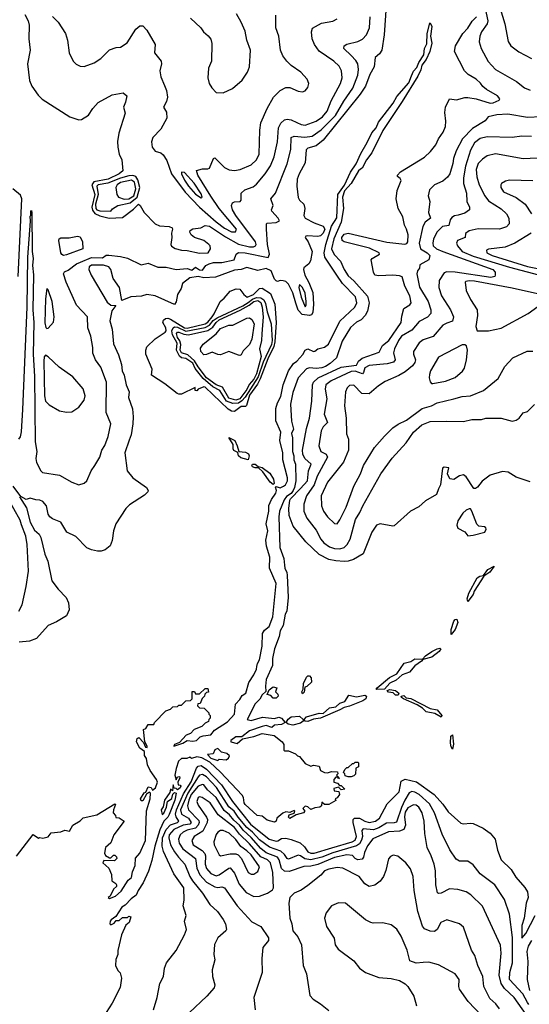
# Model space of a CAD drawing. Extents: x 1246230 to 1426786, y 660032 to 763141.
# Tile 271 of 566: x 1332519 to 1336189, y 670396 to 677484. Entities that reach past the tile are written whole.
import ezdxf

# ---------------------------------------------------------------- set-up
doc = ezdxf.new("R2010")
doc.units = 0

msp = doc.modelspace()

# ---------------------------------------------------------------- linework, layer by layer
at = {"layer": '0CON10XD'}
for points in [[(1335167.5, 677725), (1335144.2, 677375), (1335125.7, 677264.3), (1335111.2, 677238.8), (1335079.6, 677210.4), (1335070.8, 677145), (1335040.6, 677089.4), (1335009.2, 677005), (1334971.5, 676948.5), (1334705, 676616.1), (1334655, 676575.7), (1334595, 676558.4), (1334583.1, 676546.9), (1334575, 676454.2), (1334532.4, 676375), (1334517.9, 676335), (1334515.9, 676285), (1334524.6, 676204.6), (1334534.6, 676184.6), (1334566.2, 676155), (1334571.2, 676125), (1334564.4, 676075), (1334575.6, 676055), (1334640.2, 676020.2), (1334705, 675996.7), (1334716.1, 675975), (1334705, 675946.6), (1334685, 675926.5), (1334665, 675922.3), (1334592.3, 675927.7), (1334579.2, 675925), (1334573.9, 675916.1), (1334596.5, 675885), (1334625.2, 675815), (1334613, 675747), (1334600, 675725), (1334565, 675696.7), (1334561.9, 675685), (1334573.1, 675645), (1334601.4, 675591.4), (1334628.8, 675518.8), (1334634.9, 675435), (1334631, 675375), (1334620.1, 675359.9), (1334605, 675353), (1334552.3, 675362.3), (1334523.5, 675393.5), (1334507.5, 675442.5), (1334485, 675517.3), (1334455, 675580.6), (1334435, 675598.1), (1334416.2, 675603.8), (1334395, 675606.2), (1334375, 675600), (1334365, 675604.2), (1334354.7, 675615), (1334329.2, 675675), (1334295, 675693.1), (1334235, 675677.9), (1334155, 675700.7), (1334115, 675684.9), (1334065, 675681.3), (1333929.7, 675630.3), (1333845, 675626.1), (1333805, 675634.3), (1333745, 675625.9), (1333691.8, 675585), (1333682.5, 675547.5), (1333656, 675505), (1333646.8, 675453.2), (1333635, 675434.4), (1333495, 675495.5), (1333435, 675504.3), (1333395.7, 675494.3), (1333320.4, 675489.6), (1333255, 675462.5), (1333238, 675555)], [(1332555, 677521.2), (1332580, 677475), (1332588, 677445), (1332583.8, 677345), (1332593.8, 677265), (1332574.5, 677165), (1332588.9, 677045), (1332607.1, 677005), (1332651.1, 676941.1), (1332681.4, 676911.4), (1332881.2, 676785), (1332945, 676762.5), (1332965, 676766), (1333015, 676796), (1333044.7, 676845.3), (1333083.7, 676886.3), (1333185, 676941.8), (1333263.6, 676956.4), (1333290, 676935), (1333281.2, 676888.8), (1333266.7, 676855), (1333279.2, 676810.8), (1333234.1, 676665.9), (1333224.2, 676605.8), (1333225.3, 676565), (1333235.9, 676515.9), (1333253.5, 676475), (1333260.8, 676395), (1333235.8, 676375), (1333157.2, 676335), (1333053.9, 676316.1), (1333037.8, 676295), (1333059.4, 676225), (1333038.2, 676135), (1333042.6, 676112.6), (1333059.5, 676089.5), (1333095, 676071.7), (1333164.2, 676054.2), (1333259.2, 676060.8), (1333339.4, 676120.6), (1333375.6, 676155.6), (1333386.6, 676146.6), (1333414.5, 676094.5), (1333493.7, 676013.7), (1333525, 675999.4), (1333594.3, 675994.3), (1333616.2, 675985), (1333620.6, 675975), (1333612, 675948), (1333614.2, 675915), (1333606.3, 675866.3), (1333612.8, 675852.8), (1333637.6, 675837.6), (1333685, 675823.8), (1333725, 675822.1), (1333815, 675801.8), (1333875.6, 675805), (1333893.3, 675835), (1333890.5, 675855), (1333881.8, 675865), (1333844.1, 675894.1), (1333778.1, 675915), (1333754.2, 675935), (1333744.5, 675955), (1333746.2, 675965), (1333765, 675977.5), (1333824.2, 675985.8), (1333855, 676002), (1333885, 675997.7), (1334001.2, 675921.2), (1334095, 675868.6), (1334175, 675847.7), (1334202.3, 675847.7), (1334216.6, 675855), (1334222.1, 675865), (1334217.5, 675885), (1334075.3, 676075), (1334050.9, 676115), (1334043.6, 676146.4), (1334052.5, 676165), (1334065, 676172.9), (1334106.2, 676175), (1334112.9, 676185), (1334114.5, 676235.5), (1334140.5, 676259.5), (1334199.6, 676280.4), (1334225, 676300.5), (1334286.6, 676373.4), (1334325, 676431.8), (1334352.5, 676497.5), (1334376.2, 676605), (1334382.8, 676705), (1334400.3, 676739.7), (1334425, 676762.9), (1334445, 676768.1), (1334475, 676761.8), (1334515, 676742.9), (1334545, 676729.2), (1334575, 676725.3), (1334655, 676752.6), (1334700.3, 676785), (1334732.4, 676825), (1334761, 676899), (1334829.6, 677025), (1334841.1, 677065), (1334836.2, 677115), (1334818.7, 677148.7), (1334780, 677185), (1334675, 677257.5), (1334641.1, 677305), (1334625.6, 677345), (1334620.6, 677395), (1334628.1, 677421.9), (1334691.7, 677458.3), (1334775, 677473.1), (1334805, 677490.8)], [(1332755, 677506.2), (1332795.8, 677465.8), (1332850, 677385), (1332863.3, 677335), (1332874.3, 677245), (1332904, 677185), (1332925, 677164), (1332955, 677148), (1332984.1, 677145.9), (1333055, 677174), (1333103.8, 677205), (1333165, 677266.7), (1333215, 677283.3), (1333245, 677286.7), (1333292.9, 677317.1), (1333354.3, 677415.7), (1333385, 677438.8), (1333405, 677440), (1333435, 677408.8), (1333494.2, 677305), (1333490, 677245), (1333537.1, 677185), (1333540, 677165), (1333528.6, 677115), (1333535, 677072.5), (1333560.7, 677010.7), (1333576.9, 676975), (1333582.9, 676925), (1333575.5, 676894.5), (1333554.2, 676854.2), (1333577.3, 676817.3), (1333579.4, 676775), (1333536, 676695), (1333477.5, 676635), (1333468, 676605), (1333473.8, 676565), (1333495, 676536.7), (1333535, 676526.2), (1333551.9, 676511.9), (1333578.9, 676468.9), (1333612.9, 676375), (1333711.2, 676241.2), (1333813.9, 676135), (1333935, 676029.1), (1333995, 675983.2), (1334045, 675956.5), (1334073.7, 675956.3), (1334079.3, 675975), (1333955, 676124.8), (1333895, 676212.2), (1333802.7, 676365), (1333793, 676397), (1333835, 676410.8), (1333875, 676408.8), (1333885, 676413.8), (1333915, 676483.3), (1333925, 676490), (1333995, 676418.4), (1334027.1, 676402.9), (1334065, 676398.5), (1334105.9, 676404.1), (1334185, 676439.2), (1334223.8, 676475), (1334244.7, 676515), (1334248, 676688), (1334255, 676740), (1334300, 676845), (1334345.6, 676925), (1334395, 676973.3), (1334435, 676994.4), (1334465, 676995.8), (1334525, 676968), (1334555, 676964), (1334575, 676972), (1334594, 676995), (1334600, 677025), (1334590, 677055), (1334543.3, 677105), (1334474.3, 677154.3), (1334443.8, 677185), (1334413.6, 677223.6), (1334396.9, 677265), (1334385.5, 677365.5), (1334364.4, 677425), (1334363.1, 677515)], [(1333750, 677495), (1333823.3, 677425), (1333843.3, 677395), (1333877, 677367), (1333895, 677342.5), (1333902.3, 677312.3), (1333900, 677185), (1333877.5, 677135), (1333874.1, 677065.9), (1333884.2, 677025), (1333902.1, 676992.1), (1333935, 676958.8), (1333985, 676956.2), (1334052.1, 676987.9), (1334121.5, 677048.5), (1334158.6, 677105), (1334174.3, 677145), (1334180, 677265), (1334154.4, 677335), (1334142.1, 677402.1), (1334113.8, 677465), (1334081.2, 677525)], [(1335870.3, 677565), (1335891, 677475), (1335885.2, 677454.8), (1335844.6, 677395), (1335832.1, 677365), (1335828.5, 677325), (1335843.3, 677275), (1335891.7, 677181.7), (1335944.3, 677125), (1336097.6, 677037.6), (1336155, 676993.5), (1336195, 676976.7)], [(1335979.6, 677565), (1336013.6, 677453.6), (1336037.3, 677327.3), (1336055.5, 677295.5), (1336112.9, 677252.9), (1336205.3, 677205.3)], [(1332495, 671463.3), (1332615, 671618.8), (1332655, 671592.5), (1332665, 671596.7), (1332685, 671592.5), (1332725, 671602.5), (1332745, 671630), (1332815, 671636.7), (1332845, 671650), (1332877, 671643), (1332902.5, 671685), (1332955, 671717.5), (1332975, 671737.5), (1333075, 671760), (1333205, 671840), (1333210, 671835), (1333193.6, 671796.4), (1333193, 671773), (1333210, 671755), (1333211.7, 671741.7), (1333235, 671737.5), (1333272.5, 671715), (1333196.7, 671615), (1333175, 671557.5), (1333137.5, 671525), (1333130, 671485), (1333137, 671467), (1333165, 671450), (1333175, 671450), (1333195, 671470), (1333205, 671470), (1333217, 671457), (1333217.5, 671445), (1333201.7, 671428.3), (1333125, 671430), (1333117.5, 671415), (1333160, 671375), (1333179.3, 671329.3), (1333183.3, 671285), (1333212.5, 671265), (1333216.7, 671255), (1333216.7, 671245), (1333194.2, 671225.8), (1333170, 671175), (1333156.7, 671165), (1333166.7, 671156.7), (1333209.4, 671175), (1333249.2, 671210.8), (1333300.2, 671289.8), (1333325, 671309.6), (1333331.6, 671348.4), (1333349.5, 671395), (1333352.1, 671447.9), (1333384.5, 671485), (1333425.9, 671575), (1333431.5, 671788.5), (1333458.2, 671875), (1333460, 671915), (1333455, 671923.3), (1333431.7, 671908.3), (1333405, 671860), (1333395, 671860), (1333390, 671875), (1333415, 671917.5), (1333427.5, 671922.5), (1333445, 671962.5), (1333465, 671957.5), (1333475, 671936.7), (1333496.8, 671955), (1333510.3, 671995), (1333505.3, 672015), (1333458.5, 672078.5), (1333439.2, 672119.2), (1333432.7, 672165), (1333418, 672188), (1333416.7, 672216.7), (1333385, 672239.6), (1333360, 672285), (1333365, 672308.8), (1333376.1, 672316.1), (1333410, 672280), (1333425, 672247.5), (1333436.7, 672243.3), (1333437.5, 672255), (1333420, 672285), (1333410, 672375), (1333428.3, 672381.7), (1333445, 672410), (1333485, 672410), (1333490, 672425), (1333571.7, 672508.3), (1333605, 672520), (1333621.7, 672538.3), (1333655, 672540), (1333665, 672550), (1333685, 672550), (1333715, 672580), (1333748.3, 672581.7), (1333760, 672595), (1333761.7, 672648.3), (1333778.3, 672648.3), (1333785, 672630), (1333815, 672630), (1333855, 672670), (1333875, 672670), (1333878.3, 672641.7), (1333865, 672640), (1333851.7, 672628.3), (1333850, 672615), (1333833, 672597), (1333818.3, 672561.7), (1333801.7, 672558.3), (1333800, 672545), (1333815, 672530), (1333848.3, 672528.3), (1333880, 672495), (1333880, 672485), (1333890, 672475), (1333890, 672455), (1333880, 672445), (1333878.3, 672431.7), (1333855, 672420), (1333830, 672395), (1333776.4, 672373.6), (1333750, 672345), (1333717, 672333), (1333668.8, 672281.2), (1333635, 672266.7), (1333630, 672255), (1333695, 672276), (1333725, 672294.5), (1333765, 672289.1), (1333791.1, 672295), (1333819.8, 672320.2), (1333840.6, 672329.4), (1333896.4, 672335), (1333921.5, 672368.5), (1334015, 672428.5), (1334065, 672483.3), (1334072.5, 672557.5), (1334105, 672588.9), (1334121.4, 672618.6), (1334147.2, 672635), (1334168.2, 672711.8), (1334205, 672767.7), (1334225, 672808.1), (1334227.9, 672827.9), (1334231.6, 672848.4), (1334246.5, 672875), (1334265.4, 672975), (1334268.4, 673065), (1334281.3, 673088.7), (1334315.7, 673115), (1334342.3, 673185), (1334364.8, 673425), (1334317.5, 673535), (1334321.2, 673615), (1334295.2, 673694.8), (1334292.7, 673737.3), (1334304.8, 673804.8), (1334293, 673855), (1334312.5, 673945), (1334312.8, 673987.2), (1334331.3, 674028.7), (1334363.9, 674075), (1334367.7, 674095), (1334361.9, 674118.1), (1334365, 674124.2), (1334395, 674114.5), (1334419.5, 674125), (1334432, 674135), (1334448, 674165), (1334447.8, 674185), (1334414.7, 674315), (1334413.7, 674365), (1334392.6, 674455), (1334399.7, 674515), (1334364, 674595), (1334362.7, 674685), (1334374.8, 674725.2), (1334399.7, 674770.3), (1334416, 674855), (1334454.9, 674955.1), (1334491.4, 675008.6), (1334515.1, 675024.9), (1334557.1, 675072.9), (1334575, 675105.7), (1334595, 675113.1), (1334635, 675095.7), (1334645, 675097.5), (1334666.7, 675113.3), (1334715, 675125.7), (1334742.2, 675147.8), (1334825, 675314.6), (1334932.7, 675415), (1334947.9, 675445), (1334937.7, 675487.7), (1334843.2, 675585), (1334801.9, 675645), (1334715.2, 675775), (1334711.2, 675805), (1334722.4, 675865), (1334765, 675996.4), (1334802.2, 676057.8), (1334809.6, 676225), (1334858.2, 676291.8), (1334900.3, 676385), (1334943.1, 676445), (1334975, 676521.5), (1335021.6, 676598.4), (1335055, 676668.2), (1335085.8, 676704.2), (1335103.8, 676745), (1335207.7, 676882.3), (1335235, 676931.2), (1335320.7, 677029.3), (1335340.8, 677079.2), (1335355, 677112.7), (1335379.5, 677140.5), (1335393, 677175), (1335428.4, 677231.6), (1335434.2, 677275), (1335449.7, 677310.3), (1335453.2, 677385), (1335472.1, 677457.9), (1335475, 677461.2), (1335485.8, 677435), (1335478.1, 677365), (1335486.5, 677315), (1335472.8, 677255), (1335445, 677196.5), (1335414.4, 677155.6), (1335407.4, 677122.6), (1335385, 677076.5), (1335274.1, 676895), (1335133, 676687), (1335054.7, 676525), (1335015.6, 676474.4), (1334986.1, 676415), (1334972.8, 676407.2), (1334958.5, 676395), (1334905, 676303.7), (1334858.1, 676251.9), (1334842.5, 676205), (1334850.8, 676125), (1334835, 676025.8), (1334780, 675905), (1334764.3, 675835), (1334782.5, 675792.5), (1334828.9, 675745), (1334856.3, 675685), (1334885, 675640.7), (1334925, 675603.5), (1335022.5, 675492.5), (1335036.2, 675445), (1335023.7, 675385), (1335006.2, 675353.8), (1334977.5, 675322.5), (1334944.3, 675305.7), (1334901.8, 675268.2), (1334841.6, 675168.4), (1334799.7, 675050.3), (1334755, 675009.6), (1334722.2, 674987.8), (1334695, 674978.2), (1334655, 674973.3), (1334605, 674978), (1334585, 674970.9), (1334525.2, 674905), (1334485, 674801.1), (1334469.5, 674715), (1334476.2, 674593.8), (1334491.6, 674535), (1334477.1, 674505), (1334482.9, 674472.9), (1334484.2, 674375), (1334493.2, 674345), (1334493.3, 674315), (1334504.1, 674285), (1334506.9, 674165), (1334498.7, 674115), (1334489.5, 674095), (1334475, 674073.2), (1334439.4, 674050.6), (1334423.1, 674026.9), (1334389.7, 673945), (1334385.1, 673905), (1334392.4, 673685), (1334421, 673605), (1334426.4, 673556.4)], [(1332512.9, 674465), (1332525, 674481.2), (1332532.4, 674517.6), (1332541.9, 674678.1), (1332574, 675415), (1332576.7, 675775), (1332597.5, 676032.5), (1332595, 676070), (1332600, 676075), (1332598.3, 676101.7), (1332605, 676110), (1332606.2, 676095), (1332610, 675815), (1332615.7, 675765), (1332611.1, 675715), (1332617.6, 675647.6), (1332614.6, 675395), (1332621.3, 675305), (1332615.4, 675075), (1332625.4, 674915), (1332629.8, 674445), (1332641.5, 674375), (1332636, 674325), (1332640, 674295), (1332671.4, 674235), (1332682.5, 674225), (1332805, 674204.4), (1332894.4, 674154.4), (1332945, 674136.2), (1332983.6, 674146.4), (1333002.5, 674165), (1333033.8, 674235), (1333061.2, 674275), (1333096.2, 674333.8), (1333110, 674385), (1333131.7, 674418.3), (1333156.9, 674483.1), (1333176.4, 674575), (1333141.5, 674655), (1333144, 674874), (1333102.4, 674982.4), (1333065.7, 675035), (1333045, 675082.5), (1333045.7, 675125), (1333032.1, 675205), (1333010, 675265), (1333006.4, 675345), (1332929.3, 675429.3), (1332854.7, 675595), (1332834.6, 675655), (1332841.3, 675668.7), (1332868.9, 675681.1), (1332927.3, 675725), (1332957.2, 675737.2), (1333035, 675772.1), (1333115, 675770), (1333142.2, 675787.8), (1333160.8, 675789.2), (1333245, 675779.3), (1333295, 675766.7), (1333395, 675719.5), (1333445, 675731.2), (1333515, 675703.3), (1333575, 675702.1), (1333645, 675685.6), (1333725, 675693.5), (1333758.3, 675681.7), (1333785, 675702.2), (1333815, 675684.1), (1333835, 675680.6), (1333858.8, 675715), (1333883.1, 675726.9), (1333915.3, 675734.7), (1333975, 675736.1), (1334062.5, 675755), (1334078.6, 675795), (1334095, 675807.5), (1334142, 675805), (1334308, 675772), (1334318.5, 675795), (1334304.1, 675865.9), (1334297.1, 675975), (1334295.8, 676014.2), (1334301.2, 676018.8), (1334365, 676022.8), (1334390, 676035), (1334380.6, 676055), (1334334.5, 676105), (1334332.2, 676115), (1334343.3, 676145), (1334326.4, 676195), (1334362.3, 676235), (1334444.4, 676445.6), (1334471.9, 676548.1), (1334473.9, 676635), (1334495, 676644.1), (1334572, 676638), (1334625, 676645.2), (1334689.2, 676690.8), (1334793.5, 676795), (1334852.7, 676897.3), (1334919.1, 676990.9), (1334953.4, 677085), (1334959, 677125), (1334954.7, 677165), (1334940.7, 677190.7), (1334906.5, 677226.5), (1334853.3, 677275), (1334855.8, 677295), (1334875, 677307.3), (1334955, 677327.1), (1334986.5, 677343.5), (1335015.9, 677374.1), (1335038.9, 677425), (1335042.9, 677505)], [(1335535, 674107.5), (1335520, 674065), (1335440.3, 674019.7), (1335393, 673977), (1335334, 673945), (1335215, 673840.8), (1335205, 673837.5), (1335115, 673854), (1335088.8, 673845), (1335054.4, 673795), (1334991.3, 673638.7), (1334922.8, 673597.2), (1334885.2, 673584.8), (1334855.8, 673584.2), (1334795, 673587.5), (1334745, 673598.1), (1334675, 673634.3), (1334578.4, 673725), (1334488.1, 673838.1), (1334460.4, 673915), (1334457.4, 673965), (1334464.5, 674025), (1334468, 674035), (1334540, 674110), (1334591, 674165), (1334597.6, 674235), (1334618.4, 674285), (1334571.6, 674325), (1334558.9, 674355), (1334556.5, 674385), (1334585, 674540), (1334607.1, 674615), (1334623.1, 674736.9), (1334627, 674855), (1334633.9, 674875), (1334669.4, 674905), (1334835, 674982.3), (1334943.5, 674996.5), (1334959.7, 675025), (1334985, 675047.6), (1335108.6, 675091.4), (1335132.4, 675137.6), (1335176.1, 675173.9), (1335266.4, 675303.6), (1335271.6, 675348.4), (1335285, 675404.5), (1335329.5, 675430.5), (1335338.2, 675445), (1335328.9, 675495), (1335292.4, 675565), (1335272.5, 675632.5), (1335255, 675640), (1335205.2, 675645.2), (1335105, 675640.3), (1335076.2, 675645), (1335065.7, 675665.7), (1335050.8, 675755), (1335056.2, 675765), (1335110, 675795), (1335108.1, 675805), (1335038.3, 675838.3), (1334855, 675884.4), (1334841.8, 675895), (1334838.8, 675915), (1334855, 675938.8), (1334885, 675946.3), (1335162.8, 675882.8), (1335293.4, 675866.6), (1335307.3, 675872.7), (1335314.2, 675885), (1335315.6, 675935), (1335305.3, 675975.3), (1335290, 676005), (1335278.9, 676065), (1335244.4, 676125), (1335228.9, 676195), (1335236.7, 676255), (1335266.2, 676325), (1335259.7, 676339.7), (1335240, 676355), (1335238.8, 676365), (1335262.4, 676387.6), (1335434.4, 676495), (1335477.3, 676535), (1335515, 676582), (1335534.5, 676625.5), (1335568.1, 676675), (1335584.4, 676715), (1335587, 676753), (1335580, 676815), (1335585.7, 676855), (1335615, 676913.3), (1335665, 676907.7), (1335725, 676924.5), (1335745, 676924.6), (1335805, 676913.7), (1335906.9, 676883.1), (1335928.8, 676885), (1335972.5, 676905), (1335977.5, 676915), (1335959.2, 676935), (1335880.8, 676980.8), (1335855, 677002.9), (1335837.8, 677027.8), (1335806.7, 677055), (1335749, 677089), (1335721.8, 677115), (1335650.8, 677255), (1335656.8, 677295), (1335710, 677385), (1335746.6, 677423.4), (1335777.3, 677472.7), (1335807.4, 677505)], [(1336275.3, 676784.7), (1336175, 676779.8), (1336035, 676804.1), (1335955, 676798.1), (1335893.3, 676785), (1335870, 676755), (1335779.5, 676700.5), (1335707, 676625), (1335661.5, 676538.5), (1335643.4, 676485), (1335638.1, 676448.1), (1335616.2, 676375), (1335599.5, 676350.5), (1335565, 676321.4), (1335505, 676294.2), (1335470.9, 676259.1), (1335460, 676215), (1335472.9, 676175), (1335463.8, 676095), (1335477.2, 676055), (1335439.4, 676025), (1335421.6, 675995), (1335394.8, 675875), (1335405.8, 675835), (1335453.3, 675805), (1335472, 675785), (1335464.2, 675755), (1335400.2, 675719.8), (1335396.9, 675695), (1335383.9, 675675), (1335380, 675655), (1335398.7, 675558.7), (1335461.4, 675455), (1335480.6, 675395), (1335480.7, 675369.3), (1335455, 675341.6), (1335395, 675311.5), (1335342.1, 675247.9), (1335268.2, 675205), (1335246.3, 675175), (1335217.2, 675115), (1335210.5, 675085), (1335222.5, 675035), (1335211.8, 675018.2), (1335165, 675006.3), (1335035, 674994.7), (1335005, 674978.2), (1334996, 674944), (1334986.6, 674933.4), (1334935, 674952.9), (1334905, 674950), (1334763.1, 674885), (1334724.7, 674855), (1334718.2, 674825), (1334730, 674755), (1334712.7, 674645), (1334736.1, 674585), (1334705, 674552.2), (1334690.7, 674525), (1334674, 674415), (1334686.4, 674376.4), (1334726, 674356), (1334736.4, 674335), (1334661.2, 674198.8), (1334639.1, 674135), (1334584.8, 674055.2), (1334564.7, 673995.3), (1334565.3, 673945.3), (1334586.8, 673895), (1334655, 673808.2), (1334687.9, 673745), (1334708.9, 673718.9), (1334748.9, 673688.9), (1334785, 673676), (1334825, 673674.4), (1334856.4, 673685), (1334877.3, 673705), (1334899.7, 673745), (1334938.4, 673885), (1334969.3, 673935), (1334990.7, 673985), (1335120, 674215), (1335201.8, 674328.2), (1335301.3, 674438.7), (1335354.7, 674515), (1335415, 674566.4), (1335475, 674591.7), (1335595, 674592.8), (1335715, 674592.3), (1335775, 674604.4), (1335845, 674604.4), (1335875, 674614.5), (1335985, 674614.3), (1336065, 674592.5), (1336095, 674601.2), (1336116.7, 674615), (1336145, 674652.5), (1336175, 674663.3), (1336225.9, 674714.1)], [(1336203.8, 676643.8), (1336133.8, 676646.2), (1336064.5, 676635.5), (1335885, 676640.3), (1335835, 676629.4), (1335795, 676596.1), (1335765.2, 676545), (1335730.5, 676429.5), (1335714.2, 676345.8), (1335714.8, 676304.8), (1335735.4, 676234.6), (1335739.4, 676175), (1335757.5, 676135), (1335758.8, 676115), (1335725, 676090.6), (1335676.6, 676076.6), (1335649.2, 676070.8), (1335631.1, 676058.9), (1335617.8, 676042.2), (1335608.1, 676001.9), (1335564, 675996), (1335524.4, 675955.6), (1335500, 675905), (1335493.5, 675875), (1335497.5, 675855), (1335520, 675835), (1335565.1, 675815.1), (1335925.7, 675685), (1335943.3, 675665), (1335943.8, 675645), (1335940, 675635), (1335911.4, 675628.6), (1335653.8, 675666.2), (1335595, 675668.3), (1335575, 675661.1), (1335538.8, 675605), (1335536.8, 675555), (1335556.4, 675495), (1335620.6, 675395), (1335641.8, 675345), (1335635, 675314.6), (1335595, 675298.9), (1335565, 675284.5), (1335496.9, 675203.1), (1335425, 675178.9), (1335395, 675157.3), (1335355.5, 675095), (1335354.5, 675075), (1335370, 675035), (1335365.6, 675015), (1335347.8, 674992.2), (1335295, 674948.9), (1335248.2, 674921.8), (1335150.5, 674879.5), (1335102.1, 674847.9), (1335035, 674790), (1334983.6, 674793.6), (1334925, 674853.3), (1334895, 674850), (1334876.2, 674833.8), (1334864.6, 674805), (1334857.1, 674705), (1334869.6, 674615), (1334873.2, 674503.2), (1334887.9, 674465), (1334887.9, 674385), (1334850.9, 674299.1), (1334734.7, 674155), (1334690.3, 674055), (1334691.8, 673985), (1334707.1, 673945), (1334734.5, 673905), (1334785, 673857.1), (1334805, 673855.7), (1334825, 673884.3), (1334869.1, 673975), (1334925.3, 674125), (1334972.7, 674215), (1334995, 674274.2), (1335074.6, 674405), (1335145, 674485.5), (1335205, 674545.4), (1335245, 674572.1), (1335305, 674600.6), (1335418.2, 674685), (1335484.3, 674705), (1335525, 674724.7), (1335645.5, 674755.5), (1335705, 674770), (1335766.2, 674775), (1335858.6, 674815), (1335965, 674900), (1336012.2, 674987.8), (1336069.7, 675050.3), (1336173.6, 675096.4), (1336215, 675096.7)], [(1336245, 676486.2), (1336145, 676482.9), (1335945, 676517.7), (1335885.8, 676504.2), (1335851.4, 676478.6), (1335821.2, 676448.8), (1335805.7, 676405), (1335811.2, 676351.2), (1335828.2, 676295), (1335869.1, 676215), (1335895, 676178.5), (1335985, 676121.5), (1336025.6, 676085), (1336042.2, 676055), (1336044.3, 676015), (1336025, 675993.5), (1335974.1, 675975.9), (1335821, 675979), (1335756.2, 675963.8), (1335730.4, 675945), (1335726.7, 675915), (1335671.9, 675895), (1335665.6, 675875), (1335672.5, 675855), (1335706.1, 675815), (1335785, 675782.5), (1336045, 675701.9), (1336255, 675646.4)], [(1333825, 676201.1), (1333833.8, 676205), (1333825, 676230), (1333775, 676306.2), (1333705, 676382.9), (1333685, 676386.2), (1333684.5, 676375), (1333705, 676327.8), (1333733.9, 676285), (1333785, 676227.6), (1333825, 676201.1)], [(1333175, 676104.6), (1333186.9, 676123.1), (1333225, 676146.1), (1333315, 676164.9), (1333364.8, 676205), (1333384.6, 676275), (1333370.4, 676330.4), (1333354.5, 676354.5), (1333335, 676362), (1333305, 676359.3), (1333245, 676343.1), (1333153.5, 676306.5), (1333085, 676295.4), (1333074, 676286), (1333085.1, 676224.9), (1333065.1, 676155), (1333067.8, 676125), (1333075, 676114.3), (1333095, 676106.5), (1333175, 676104.6)], [(1333270.8, 676190.8), (1333305, 676194.1), (1333341.5, 676215), (1333355.8, 676265), (1333345, 676313.6), (1333325, 676328.3), (1333245, 676312.3), (1333220, 676295), (1333212.1, 676275), (1333219.2, 676225), (1333229.5, 676205), (1333270.8, 676190.8)], [(1336215, 676322.9), (1336045, 676328.1), (1336017.9, 676322.1), (1335988.8, 676305), (1335982.9, 676295), (1335984.4, 676275), (1336002.2, 676245), (1336095, 676203.8), (1336160, 676155), (1336204.6, 676085)], [(1332508.6, 675635), (1332535.2, 676195), (1332525, 676220.6), (1332470.9, 676265)], [(1332835, 675786.8), (1332822.4, 675792.4), (1332814.5, 675805), (1332800, 675895), (1332802.9, 675907.1), (1332815, 675913.5), (1332875, 675912.8), (1332935, 675925.7), (1332955, 675919.3), (1332971.1, 675885), (1332974.4, 675835), (1332855, 675791.8), (1332835, 675786.8)], [(1336203, 675947), (1336085.3, 675874.7), (1336015, 675845.5), (1335895, 675832.5), (1335881.4, 675825), (1335882.7, 675805), (1335921.1, 675785), (1336175, 675708.1), (1336271.7, 675688.3)], [(1333238, 675555), (1333191.7, 675621.7), (1333175.8, 675685), (1333162, 675705), (1333123.3, 675716.7), (1333035, 675716.7), (1333020.4, 675705), (1333018, 675685), (1333032.6, 675645), (1333149.6, 675449.6), (1333175, 675428.2), (1333212.5, 675425), (1333182, 675388), (1333168.6, 675315), (1333184.4, 675255), (1333195, 675150), (1333230.7, 675070.7), (1333252.3, 675002.3), (1333258, 674955), (1333270.8, 674925), (1333286, 674855), (1333306.7, 674805), (1333302, 674765), (1333331.3, 674681.3), (1333336.9, 674625), (1333332.9, 674575), (1333322.1, 674495), (1333307.7, 674457.7), (1333277.3, 674365), (1333293.5, 674235), (1333332.9, 674185), (1333432, 674115), (1333443.8, 674095), (1333442, 674085), (1333418.7, 674061.3), (1333308.7, 673991.3), (1333284.4, 673965.6), (1333212, 673855), (1333195.8, 673804.2), (1333185.7, 673735), (1333170, 673695), (1333135, 673668), (1333105, 673658.8), (1333078.3, 673658.3), (1333035, 673668), (1333002.7, 673682.7), (1332922.8, 673762.8), (1332858.1, 673795), (1332815, 673867.1), (1332755, 673890), (1332735, 673905.7), (1332723.5, 673925), (1332712.2, 673985), (1332685.6, 674015), (1332665, 674025.5), (1332635, 674026.7), (1332595, 674038.1), (1332565, 674030.8), (1332528.3, 674051.7), (1332472.5, 674125)], [(1335813, 675243), (1335895, 675243.3), (1335985, 675264.2), (1336181.5, 675368.5), (1336303.6, 675456.4), (1336320, 675475), (1336317.3, 675485), (1336270, 675505), (1336065, 675550.4), (1335795, 675600.7), (1335755.8, 675604.2), (1335730.8, 675599.2), (1335725.8, 675594.2), (1335733.1, 675535), (1335765, 675470), (1335813.5, 675395), (1335815.5, 675355), (1335804.2, 675275), (1335813, 675243)], [(1332715, 675260), (1332725, 675262), (1332762.7, 675307.3), (1332767.1, 675345), (1332751.9, 675455), (1332725, 675540), (1332715, 675548.8), (1332704.1, 675475), (1332700.8, 675300.8), (1332706.9, 675266.9), (1332715, 675260)], [(1334065, 674662.5), (1334044.6, 674664.6), (1334019.4, 674679.4), (1333855, 674838.1), (1333845, 674840), (1333803.8, 674825), (1333795, 674812.5), (1333782.3, 674815), (1333783.3, 674835), (1333685, 674789), (1333665, 674787.1), (1333652.5, 674792.5), (1333565, 674861.6), (1333467.8, 674925), (1333473.3, 674966.7), (1333428, 675075), (1333426.7, 675105), (1333435, 675129.1), (1333493.5, 675186.5), (1333565.8, 675234.2), (1333573.5, 675245), (1333572.2, 675265), (1333548.9, 675305), (1333555, 675321.2), (1333568.5, 675331.5), (1333584.7, 675335.3), (1333605, 675328.6), (1333705, 675265.9), (1333725, 675262.7), (1333855, 675295.3), (1333875, 675306.9), (1333904.5, 675345.5), (1333920.5, 675365), (1333962.5, 675455), (1333991.8, 675478.2), (1334035, 675528.9), (1334077.1, 675547.1), (1334104.1, 675544.1), (1334132.3, 675505), (1334156.9, 675486.9), (1334202.9, 675505), (1334245, 675548.4), (1334265, 675550), (1334325, 675512.7), (1334355.3, 675435), (1334366.2, 675305), (1334356.8, 675165), (1334349.3, 675130.7), (1334305, 675042.2), (1334250.7, 674899.3), (1334230.5, 674859.5), (1334175, 674780.5), (1334152.9, 674707.1), (1334145, 674700), (1334115, 674698.2), (1334065, 674662.5)], [(1334575, 675417.5), (1334582.1, 675427.9), (1334583.1, 675455), (1334575.7, 675514.3), (1334555, 675555.4), (1334535, 675576.4), (1334529.5, 675555), (1334544.8, 675485), (1334575, 675417.5)], [(1334055, 674720.1), (1334008.7, 674738.7), (1333960.4, 674815), (1333909.8, 674839.8), (1333840.8, 674900.8), (1333782.8, 674972.8), (1333765, 675010.6), (1333715, 675044.5), (1333685, 675049.5), (1333670.8, 675060.8), (1333649.3, 675105), (1333652.6, 675155), (1333618.5, 675215), (1333615.5, 675245), (1333624.7, 675265.3), (1333635, 675272), (1333655, 675270), (1333715, 675242.2), (1333855, 675267.6), (1333887, 675285), (1333912.6, 675317.4), (1333941.5, 675338.5), (1334125.2, 675424.8), (1334165, 675446.8), (1334195, 675472.2), (1334225, 675483.6), (1334255, 675482.2), (1334277, 675467), (1334289.6, 675439.6), (1334301.2, 675381.2), (1334329.1, 675295), (1334336, 675175), (1334331.9, 675145), (1334271.2, 675018.8), (1334236.2, 674913.8), (1334142.8, 674767.2), (1334119.6, 674740.4), (1334095, 674724.3), (1334055, 674720.1)], [(1334075, 674745.7), (1334025, 674759.9), (1333979.2, 674839.2), (1333935, 674856), (1333865, 674906.3), (1333805, 674984.3), (1333778.7, 675028.7), (1333730.8, 675070.8), (1333685, 675086.4), (1333675.2, 675105), (1333680.1, 675145), (1333671.2, 675171.2), (1333654.4, 675195), (1333648.1, 675225), (1333655, 675233.5), (1333665, 675233.5), (1333700.2, 675220.2), (1333735, 675216.2), (1333873.7, 675246.3), (1333908.7, 675271.3), (1333932.9, 675305), (1333955, 675322.1), (1334107.9, 675392.1), (1334172.2, 675427.8), (1334205, 675455.4), (1334233.1, 675463.1), (1334255, 675448.5), (1334265.6, 675415), (1334271.4, 675345), (1334262.3, 675222.3), (1334260.5, 675175), (1334245.4, 675115), (1334258.2, 675058.2), (1334225.4, 674935), (1334204.6, 674895), (1334172.3, 674857.7), (1334155, 674821.8), (1334105, 674754.6), (1334075, 674745.7)], [(1334105, 675066.2), (1334095, 675068.6), (1334025, 675096.2), (1333965, 675072), (1333945, 675073.5), (1333905, 675090.3), (1333865, 675072.6), (1333845, 675071.4), (1333824.1, 675094.1), (1333820.9, 675119.1), (1333841.4, 675148.6), (1333935, 675221.6), (1333965, 675259.7), (1334025, 675284.1), (1334055, 675285.3), (1334155, 675334.4), (1334175, 675336.5), (1334189.9, 675325), (1334206.8, 675295), (1334191.4, 675185), (1334173.9, 675145), (1334129.5, 675100.5), (1334115, 675071.9), (1334105, 675066.2)], [(1335495, 674864.3), (1335585, 674882.2), (1335655, 674907.5), (1335707.7, 674952.3), (1335721.1, 674975), (1335736.9, 675035), (1335743.3, 675105), (1335736.4, 675136.4), (1335725, 675143.3), (1335705, 675143.8), (1335535.6, 675055), (1335478, 674955), (1335470.3, 674929.7), (1335467.1, 674905), (1335475, 674877.5), (1335484.5, 674864.5), (1335495, 674864.3)], [(1332855, 674658.6), (1332895, 674661.4), (1332945, 674694), (1332984.5, 674745.5), (1332991.1, 674775), (1332975, 674826.2), (1332902.7, 674912.7), (1332802.6, 674982.6), (1332725, 675055.6), (1332705, 675067.5), (1332695, 675056.2), (1332692, 675025), (1332697.4, 674775), (1332705, 674738.6), (1332731.1, 674711.1), (1332805, 674667.8), (1332855, 674658.6)], [(1334165, 674314.2), (1334110.7, 674330.7), (1334095.6, 674345), (1334089.1, 674369.1), (1334062.2, 674382.2), (1334055.4, 674395), (1334056, 674426), (1334025, 674476), (1334067.4, 674455), (1334086.2, 674416.2), (1334096.2, 674376.2), (1334145, 674371.5), (1334167.9, 674357.9), (1334172.6, 674345), (1334165, 674314.2)], [(1334345, 674138.6), (1334323.6, 674153.6), (1334268.8, 674228.8), (1334237.9, 674257.9), (1334215, 674257.5), (1334196.5, 674265), (1334191.7, 674275), (1334195.9, 674284.1), (1334215, 674284.3), (1334237.2, 674267.2), (1334265, 674260.2), (1334319.9, 674219.9), (1334346.6, 674175), (1334350.6, 674145), (1334345, 674138.6)], [(1336195, 674156.9), (1336095, 674191.2), (1336035.9, 674225.9), (1335995, 674231.2), (1335907.5, 674205), (1335848.8, 674161.2), (1335815, 674117.5), (1335801.7, 674108.3), (1335788.3, 674108.3), (1335733.6, 674193.6), (1335715, 674207.5), (1335685, 674200), (1335645.8, 674174.2), (1335617.7, 674177.7), (1335598.8, 674215), (1335608.3, 674258.3), (1335575, 674262.5), (1335562.5, 674255), (1335550, 674135), (1335535, 674107.5)], [(1332512.5, 673225), (1332537.9, 673272.1), (1332566.4, 673403.6), (1332582.5, 673515), (1332573.4, 673705), (1332562.8, 673765), (1332532.6, 673847.4), (1332521.7, 673881.7), (1332430.5, 674045)], [(1332518.7, 674048.7), (1332569.1, 673969.1), (1332595, 673865.7), (1332625, 673810), (1332659.2, 673779.2), (1332672.5, 673755), (1332699.6, 673635), (1332721.4, 673585), (1332750.6, 673445), (1332795, 673384), (1332854.4, 673325), (1332870.6, 673285), (1332876.2, 673235), (1332855, 673193.3), (1332785, 673150), (1332725, 673121.9), (1332640.4, 673029.6), (1332589.2, 673010.8), (1332515, 673002.9)], [(1335745, 673767.5), (1335785, 673773.8), (1335867.5, 673795), (1335878.8, 673815), (1335876.2, 673825), (1335865, 673833.3), (1335825, 673838.8), (1335811.2, 673851.2), (1335775.9, 673945.9), (1335765, 673962.5), (1335755, 673962.5), (1335735, 673953.8), (1335709.5, 673930.5), (1335673.2, 673876.8), (1335666, 673845), (1335674.3, 673824.3), (1335725, 673797.5), (1335745, 673767.5)], [(1334426.4, 673556.4), (1334427.3, 673535), (1334443.1, 673505), (1334445.9, 673485), (1334452.6, 673325), (1334443.6, 673226.4), (1334430.9, 673205), (1334417.1, 673122.9), (1334393.8, 673085), (1334387, 673043), (1334353, 672955), (1334338.7, 672885), (1334339.5, 672835), (1334294, 672735), (1334289.1, 672685), (1334292.5, 672647.5), (1334265, 672622.9), (1334247.6, 672592.4), (1334215, 672559.5), (1334156.2, 672445), (1334185, 672439.4), (1334266.9, 672463.1), (1334355, 672453.6), (1334385, 672462.1), (1334405, 672455.5), (1334430, 672425), (1334405, 672409.3), (1334355, 672406.3), (1334335, 672389.6), (1334295, 672403.4), (1334265, 672395.3), (1334175, 672364.5), (1334118, 672322), (1334075, 672320.6), (1334038.8, 672295), (1334040, 672285), (1334085, 672272.5), (1334123.8, 672306.2), (1334205, 672323.3), (1334265, 672345.8), (1334351.7, 672331.7), (1334410, 672285), (1334420, 672265), (1334420, 672225), (1334425, 672220), (1334455, 672220), (1334505, 672200), (1334520, 672185), (1334535, 672180), (1334575, 672130), (1334615, 672110), (1334635, 672117.5), (1334675, 672110), (1334685, 672080), (1334713.6, 672063.6), (1334735, 672062.5), (1334765, 672072.5), (1334808.3, 672068.3), (1334810, 672055), (1334800, 672045), (1334820, 672025), (1334815, 672020), (1334810, 672030), (1334795, 672030), (1334780, 672015), (1334780, 671995), (1334808.3, 671988.3), (1334821.7, 671971.7), (1334835, 671970), (1334860, 671945), (1334835, 671940), (1334815, 671960), (1334781.7, 671948.3), (1334783, 671933), (1334818.3, 671928.3), (1334822.5, 671905), (1334805, 671882.5), (1334790, 671875), (1334795, 671863.3), (1334746.2, 671835), (1334713.6, 671833.6), (1334695, 671850), (1334693.3, 671825), (1334680, 671815), (1334645, 671811.2), (1334615, 671798.8), (1334595, 671817.5), (1334575, 671822.5), (1334557.5, 671805), (1334571.2, 671785), (1334562, 671775), (1334510, 671760), (1334465, 671734), (1334453.9, 671743.9), (1334460, 671760), (1334495, 671772.5), (1334500, 671785), (1334495, 671790), (1334475, 671782.5), (1334465, 671777.5), (1334435, 671782.5), (1334415, 671772.5), (1334370, 671735), (1334366.1, 671713.9), (1334355, 671706.2), (1334301.8, 671721.8), (1334265, 671750), (1334230, 671755), (1334143.3, 671835), (1334135, 671846.7), (1334131.1, 671885), (1334121.9, 671901.9), (1333966.3, 672066.3), (1333887.8, 672137.8), (1333831.2, 672171.2), (1333795, 672178.1), (1333756.2, 672166.2), (1333745, 672175.4), (1333723.7, 672166.3), (1333684.3, 672165), (1333663.3, 672145), (1333645, 672093.3), (1333636.9, 672045), (1333645, 672012.5), (1333655, 672032.5), (1333670, 672035), (1333672.5, 672025), (1333658.8, 671995), (1333660, 671975), (1333675, 671972.5), (1333678.8, 671965), (1333675, 671954.2), (1333655, 671940), (1333645, 671950), (1333631.7, 671951.7), (1333625, 671976.2), (1333618.3, 671931.7), (1333604.4, 671945), (1333599.2, 671920.8), (1333561.5, 671865), (1333552.4, 671817.6), (1333537.5, 671795), (1333545, 671763.3), (1333557.7, 671772.3), (1333576, 671815), (1333583.8, 671855), (1333613.6, 671876.4), (1333622.5, 671907.5), (1333635, 671920), (1333646.7, 671916.7), (1333635.4, 671865.4), (1333595, 671761.2), (1333585, 671742), (1333556.2, 671713.8), (1333528.7, 671651.3), (1333491.4, 671535), (1333469.5, 671430.5), (1333445.9, 671354.1), (1333408.6, 671271.4), (1333371.8, 671215), (1333358.3, 671181.7), (1333322.2, 671155), (1333279.5, 671110.5), (1333255, 671096.2), (1333211.7, 671028.3), (1333177.1, 671005), (1333171.8, 670995), (1333167.5, 670975), (1333175, 670967.5), (1333199.3, 670980.7), (1333215, 671000), (1333235, 671000), (1333258.3, 671021.7), (1333295, 671020), (1333305, 671030), (1333320, 671025), (1333307.5, 670985), (1333283.8, 670966.2), (1333251.2, 670895), (1333227, 670783), (1333226.4, 670753.6), (1333210.7, 670719.3), (1333210, 670675), (1333225, 670640), (1333241.7, 670621.7), (1333252.5, 670585), (1333243, 670517), (1333186, 670405), (1333075.8, 670235)], [(1335745, 673296), (1335740.4, 673315), (1335752.7, 673355), (1335814.5, 673465), (1335832.6, 673477.4), (1335858.3, 673481.7), (1335890.6, 673525), (1335935, 673550), (1335905, 673506.9), (1335861.7, 673478.3), (1335790.9, 673369.1), (1335783.8, 673345), (1335745, 673296)], [(1335625, 673057.5), (1335627.3, 673095), (1335644.4, 673155), (1335655, 673165.6), (1335667.6, 673167.6), (1335673.6, 673145), (1335655.3, 673095), (1335625, 673057.5)], [(1335090.8, 672660.8), (1335086.7, 672665), (1335094.2, 672675), (1335181.3, 672748.7), (1335235.3, 672774.7), (1335288, 672852), (1335335, 672863.9), (1335365, 672881.8), (1335419.2, 672880.8), (1335441.1, 672905), (1335487.1, 672935), (1335526.2, 672955), (1335545, 672959.4), (1335552, 672955), (1335538.5, 672935), (1335486.9, 672895), (1335422.5, 672877.5), (1335413.1, 672865), (1335365, 672832.2), (1335325, 672787.8), (1335272.4, 672767.6), (1335230.4, 672729.6), (1335183.5, 672706.5), (1335145, 672663.5), (1335090.8, 672660.8)], [(1334555, 672630), (1334550, 672645), (1334560, 672665), (1334562.5, 672705), (1334585, 672750), (1334595, 672760), (1334605, 672760), (1334617, 672747), (1334620, 672715), (1334586.4, 672683.6), (1334571.7, 672678.3), (1334567, 672643), (1334555, 672630)], [(1334365, 672600), (1334345, 672600), (1334328.3, 672618.3), (1334300, 672625), (1334315, 672660), (1334345, 672680), (1334370, 672675), (1334360, 672645), (1334378.3, 672628.3), (1334380, 672615), (1334365, 672600)], [(1334595, 672431.4), (1334575.8, 672435), (1334568.6, 672445), (1334584.4, 672465.6), (1334675, 672490.6), (1334705, 672489.1), (1334750, 672530), (1334795, 672537.9), (1334825, 672564.5), (1334859.4, 672575), (1334888.3, 672621.7), (1334945, 672608.9), (1335005, 672620), (1335015.4, 672615), (1335011.5, 672595), (1334990.5, 672579.5), (1334895, 672541.1), (1334855, 672533.1), (1334825.2, 672514.8), (1334685.2, 672454.8), (1334635, 672447.5), (1334595, 672431.4)], [(1335225, 672621.8), (1335208.2, 672638.2), (1335173.7, 672643.7), (1335164.3, 672655.7), (1335185, 672662.3), (1335225.3, 672655.3), (1335249.5, 672635), (1335245, 672621.9), (1335225, 672621.8)], [(1335555, 672462.9), (1335508.3, 672488.3), (1335445, 672501.8), (1335418.7, 672528.7), (1335382.4, 672552.4), (1335282, 672595), (1335268.1, 672605), (1335266.2, 672615), (1335285, 672618.2), (1335303.1, 672603.1), (1335335, 672597.9), (1335475, 672525.4), (1335525.3, 672515.3), (1335558.6, 672475), (1335555, 672462.9)], [(1334485, 672404.6), (1334452.3, 672412.3), (1334437.5, 672425), (1334452.7, 672447.3), (1334475, 672464.6), (1334535, 672471.1), (1334560.8, 672445), (1334559.2, 672435), (1334541, 672419), (1334485, 672404.6)], [(1335635, 672232), (1335625, 672248.8), (1335621.6, 672275), (1335623.5, 672325), (1335635, 672335.6), (1335641.8, 672268.2), (1335635, 672232)], [(1333945, 672150), (1333955, 672160), (1334005, 672156.7), (1334023, 672167), (1334030, 672185), (1334011.7, 672201.7), (1333971.7, 672211.7), (1333947, 672237), (1333935, 672233.3), (1333925, 672226.7), (1333911.7, 672198.3), (1333872.5, 672195), (1333895, 672168.8), (1333945, 672150)], [(1334905, 672032.5), (1334885, 672032.5), (1334861.7, 672041.7), (1334860, 672055), (1334850, 672065), (1334860, 672085), (1334875, 672100), (1334885, 672100), (1334915, 672130), (1334925, 672130), (1334935, 672140), (1334955, 672140), (1334960, 672135), (1334960, 672105), (1334940, 672095), (1334937, 672053), (1334925, 672040), (1334905, 672032.5)], [(1333483.1, 670355), (1333509.6, 670445), (1333528.1, 670545), (1333555.6, 670595), (1333561.5, 670655), (1333576.7, 670695), (1333645, 670784.2), (1333706.4, 670895), (1333719.1, 670935), (1333705.7, 670995), (1333716.7, 671035), (1333695.7, 671104.3), (1333703.5, 671145), (1333700.4, 671235), (1333630, 671335), (1333554.4, 671495), (1333544.6, 671535), (1333546.4, 671595), (1333574.7, 671655.3), (1333605, 671688.7), (1333654.7, 671705), (1333664.4, 671715), (1333644.9, 671745.1), (1333641.4, 671765), (1333648.2, 671795), (1333699.6, 671910.4), (1333755, 671998.3), (1333793.4, 672096.6), (1333805, 672109.3), (1333825, 672114), (1333865, 672089.1), (1333972.3, 671975), (1334050.9, 671855), (1334182.1, 671692.1), (1334315, 671583.7), (1334365, 671570.8), (1334377.8, 671572.2), (1334405, 671590), (1334435, 671591.5), (1334475, 671583.1), (1334537.8, 671557.8), (1334568.9, 671528.9), (1334595, 671493.4), (1334615, 671482.9), (1334640.6, 671485), (1334766.7, 671523.3), (1334913.8, 671565), (1334935, 671577.3), (1334945.6, 671605), (1334920.7, 671705), (1334921.4, 671725), (1334930.6, 671735), (1334965, 671736.6), (1335005, 671713.3), (1335035, 671704.4), (1335081.9, 671715), (1335109.5, 671735), (1335165, 671837.8), (1335251.2, 671925), (1335266.7, 672003.3), (1335295, 672017.3), (1335377.2, 671997.2), (1335504.2, 671905), (1335567.1, 671837.1), (1335605, 671782.1), (1335695, 671699.2), (1335715, 671694), (1335765, 671700.9), (1335785, 671697.9), (1335856.7, 671665), (1335907.2, 671627.2), (1335942.1, 671585), (1335960.4, 671505), (1335986.7, 671436.7), (1336057.3, 671367.3), (1336091.8, 671311.8), (1336157.3, 671237.3), (1336175.3, 671205), (1336180, 671165), (1336165.7, 671125), (1336152.1, 671015), (1336135, 670962.5), (1336135, 670872.5), (1336164.1, 670905), (1336231, 671035)], [(1336185, 670394.3), (1336175, 670408.5), (1336141.5, 670471.5), (1336045.6, 670575), (1336048.9, 670625), (1336067.5, 670695), (1336066.8, 670876.8), (1336045.4, 671045), (1336010.8, 671150.8), (1335939.5, 671255), (1335835.3, 671335.3), (1335785, 671399.4), (1335745, 671425.6), (1335685, 671427.3), (1335661.6, 671441.6), (1335616.7, 671506.7), (1335560.4, 671620.4), (1335506.1, 671775), (1335469.8, 671839.8), (1335395, 671907.2), (1335365, 671923), (1335343, 671927), (1335322.7, 671917.3), (1335293.5, 671865), (1335267.4, 671812.6), (1335232.1, 671707.9), (1335215, 671701.2), (1335161.3, 671698.7), (1335105, 671666.4), (1335067, 671653), (1334991.3, 671658.7), (1334983.7, 671646.3), (1334987.1, 671605), (1334981.6, 671578.4), (1334965, 671551.6), (1334945, 671536.4), (1334774.1, 671485.9), (1334695, 671454.7), (1334615.4, 671435.4), (1334573.4, 671443.4), (1334542.2, 671465), (1334525, 671469.2), (1334455, 671441.6), (1334444.8, 671444.8), (1334425, 671473.7), (1334398.4, 671498.4), (1334316.8, 671526.8), (1334245, 671580.3), (1334195.6, 671635.6), (1334155, 671668.6), (1334091.8, 671741.8), (1334063.8, 671785), (1334025, 671818), (1333935.5, 671955.5), (1333865, 672033.9), (1333835, 672050.3), (1333815, 672044.2), (1333805, 672034.1), (1333729.1, 671915), (1333677.2, 671795), (1333684.8, 671764.8), (1333735.8, 671735), (1333755, 671704.6), (1333745, 671693.8), (1333695.2, 671684.8), (1333628.3, 671655), (1333594.3, 671615), (1333592.4, 671595), (1333604.7, 671544.7), (1333632.8, 671492.8), (1333662.4, 671455), (1333707.5, 671405), (1333744.8, 671315), (1333763.5, 671285), (1333835.3, 671195), (1333889.2, 671115), (1333944.5, 671065), (1333985, 671007.5), (1334000, 670975), (1334008.1, 670935), (1334004.2, 670925), (1333945.4, 670874.6), (1333922.6, 670827.4), (1333918.1, 670755), (1333924.4, 670715), (1333904.4, 670645), (1333906.9, 670595), (1333923.1, 670535), (1333919.2, 670515), (1333866.5, 670453.5), (1333740, 670335)], [(1336165, 670322.7), (1336080.6, 670445), (1336010.8, 670510.8), (1335986.7, 670545), (1335971.2, 670605), (1335986.6, 670765), (1335981.9, 670821.9), (1335851.7, 671101.7), (1335768.6, 671185), (1335734.6, 671204.6), (1335675, 671221.5), (1335615, 671227.1), (1335555, 671195.9), (1335535, 671193.3), (1335528.1, 671198.1), (1335514.7, 671255.3), (1335514.4, 671355.6), (1335503.9, 671403.9), (1335480.9, 671465), (1335453.2, 671525), (1335436.6, 671625), (1335432.2, 671715), (1335418.1, 671775), (1335393.9, 671815), (1335375, 671828.6), (1335355, 671831.4), (1335315, 671809), (1335295, 671779.2), (1335289.9, 671745), (1335297.3, 671685), (1335286.2, 671653.8), (1335255, 671641.3), (1335175, 671637.8), (1335063.2, 671586.8), (1335023.7, 671536.3), (1335002, 671488), (1334995.3, 671454.7), (1334985, 671441.2), (1334955, 671436.1), (1334934.5, 671445), (1334916.3, 671466.3), (1334875, 671471), (1334785, 671452.3), (1334665, 671403), (1334615, 671391), (1334565, 671387.8), (1334458.5, 671351.5), (1334425, 671353.6), (1334405, 671372.5), (1334387.8, 671435), (1334376.2, 671456.2), (1334295, 671485.9), (1334255, 671517.6), (1334185, 671597.8), (1334128.4, 671648.4), (1334102.1, 671685), (1334060.7, 671720.7), (1334030.5, 671760.5), (1333991.9, 671791.9), (1333935, 671885.2), (1333870.5, 671940.5), (1333845, 671974.7), (1333835, 671978.5), (1333805, 671965.2), (1333755, 671906.5), (1333736.1, 671865), (1333726.3, 671825), (1333735, 671796.4), (1333808.6, 671718.6), (1333811.6, 671705), (1333805.1, 671685), (1333785.3, 671665), (1333725, 671649), (1333697.4, 671635), (1333674.3, 671615), (1333662.5, 671585), (1333667.6, 671555), (1333695, 671515.8), (1333784.3, 671445), (1333795.2, 671374.8), (1333817.2, 671327.2), (1333864.9, 671274.9), (1333925, 671241), (1333945, 671236.7), (1333975, 671242.2), (1333995, 671234.5), (1334084.3, 671104.3), (1334190.5, 670990.5), (1334254.4, 670955), (1334311.1, 670875), (1334310.6, 670855), (1334271.1, 670805), (1334262.5, 670725), (1334265.5, 670625), (1334205.9, 670445.9), (1334215.6, 670355.6)], [(1334205, 671171.8), (1334245, 671174.6), (1334303.6, 671196.4), (1334338.9, 671221.1), (1334347.8, 671235), (1334342.6, 671345), (1334326.3, 671415), (1334304.7, 671435), (1334255, 671457.6), (1334175, 671552.2), (1334101.6, 671621.6), (1334065, 671668.3), (1333949.4, 671759.4), (1333891.1, 671845), (1333831.9, 671885), (1333815, 671888.8), (1333805, 671883.8), (1333794.8, 671854.8), (1333805, 671828.5), (1333863.9, 671743.9), (1333870.9, 671725), (1333869.6, 671705), (1333837.3, 671642.7), (1333775.5, 671604.5), (1333757.8, 671575), (1333769.3, 671545), (1333833.6, 671503.6), (1333852.4, 671482.4), (1333857.7, 671465), (1333854.8, 671405), (1333865, 671373.8), (1333895, 671338.1), (1333935, 671321.7), (1333955, 671328.1), (1334025, 671376.9), (1334035, 671377.5), (1334065, 671339.5), (1334100.1, 671260.1), (1334151, 671201), (1334205, 671171.8)], [(1334185, 671332.1), (1334205, 671332.7), (1334235, 671351.4), (1334246.9, 671385), (1334185, 671472.5), (1334155, 671501.6), (1334111.1, 671531.1), (1334075, 671581.7), (1334028.4, 671628.4), (1333985, 671647.6), (1333965, 671646.2), (1333946.9, 671635), (1333935, 671618), (1333916.2, 671565), (1333920, 671545), (1333955, 671472.5), (1333965, 671464.4), (1334035, 671479.4), (1334075, 671478.4), (1334092.2, 671472.2), (1334116, 671446), (1334165, 671344.4), (1334185, 671332.1)], [(1335974.2, 670364.2), (1335948.1, 670398.1), (1335905, 670437.5), (1335860.8, 670525), (1335853.8, 670595), (1335818.8, 670675), (1335796.5, 670746.5), (1335772.9, 670785), (1335715, 670950), (1335685, 670975.7), (1335595, 671004.3), (1335550.6, 670985), (1335525, 670934), (1335505, 670919.2), (1335475, 670921.4), (1335435, 670940), (1335419.1, 670959.1), (1335386, 671065), (1335359.3, 671215), (1335351.5, 671315), (1335332.1, 671372.1), (1335298.8, 671415), (1335242.3, 671462.3), (1335208.3, 671468.3), (1335189.5, 671460.5), (1335175, 671442.5), (1335155, 671360), (1335139.4, 671315), (1335115, 671281.4), (1335076.3, 671253.7), (1335035, 671244.2), (1335005, 671264.2), (1334964.3, 671315), (1334845, 671375.4), (1334805, 671380.3), (1334745, 671368.5), (1334715, 671355.5), (1334687.8, 671325), (1334595, 671251.5), (1334545, 671216.9), (1334496.7, 671195), (1334463.8, 671165), (1334458, 671125), (1334463.3, 671015), (1334477.8, 670975), (1334485.8, 670925), (1334520.8, 670880.8), (1334549.5, 670825), (1334560, 670675), (1334584, 670615), (1334609.1, 670459.1), (1334631.7, 670431.7), (1334685, 670400), (1334745, 670350.8)], [(1335845, 670315.4), (1335747.5, 670415), (1335686.2, 670505), (1335680.9, 670525), (1335683.1, 670575), (1335655, 670614.2), (1335535, 670678.9), (1335465, 670698.6), (1335425, 670697.5), (1335375, 670692.5), (1335328.3, 670708.3), (1335308.2, 670785), (1335265, 670886.2), (1335235, 670936.2), (1335195, 670968.8), (1335135, 670982.5), (1335065, 670980), (1335046.7, 670985), (1335010, 671005), (1334865, 671124), (1334815, 671127.5), (1334765, 671104), (1334725.7, 671055), (1334714.4, 671015), (1334727.5, 670955), (1334782.7, 670872.7), (1334792, 670825), (1334813.4, 670793.4), (1334925, 670708.8), (1334966.2, 670655), (1335010, 670625), (1335105, 670588.1), (1335195, 670580.8), (1335255, 670566.2), (1335294.1, 670544.1), (1335315, 670523.3), (1335357.5, 670455), (1335377.1, 670385)], [(1336204, 670855), (1336180, 670815), (1336171.6, 670775), (1336177.7, 670705), (1336174.4, 670575), (1336189.8, 670495)]]:
    msp.add_lwpolyline(points, dxfattribs=at)

doc.saveas('drawing.dxf')
